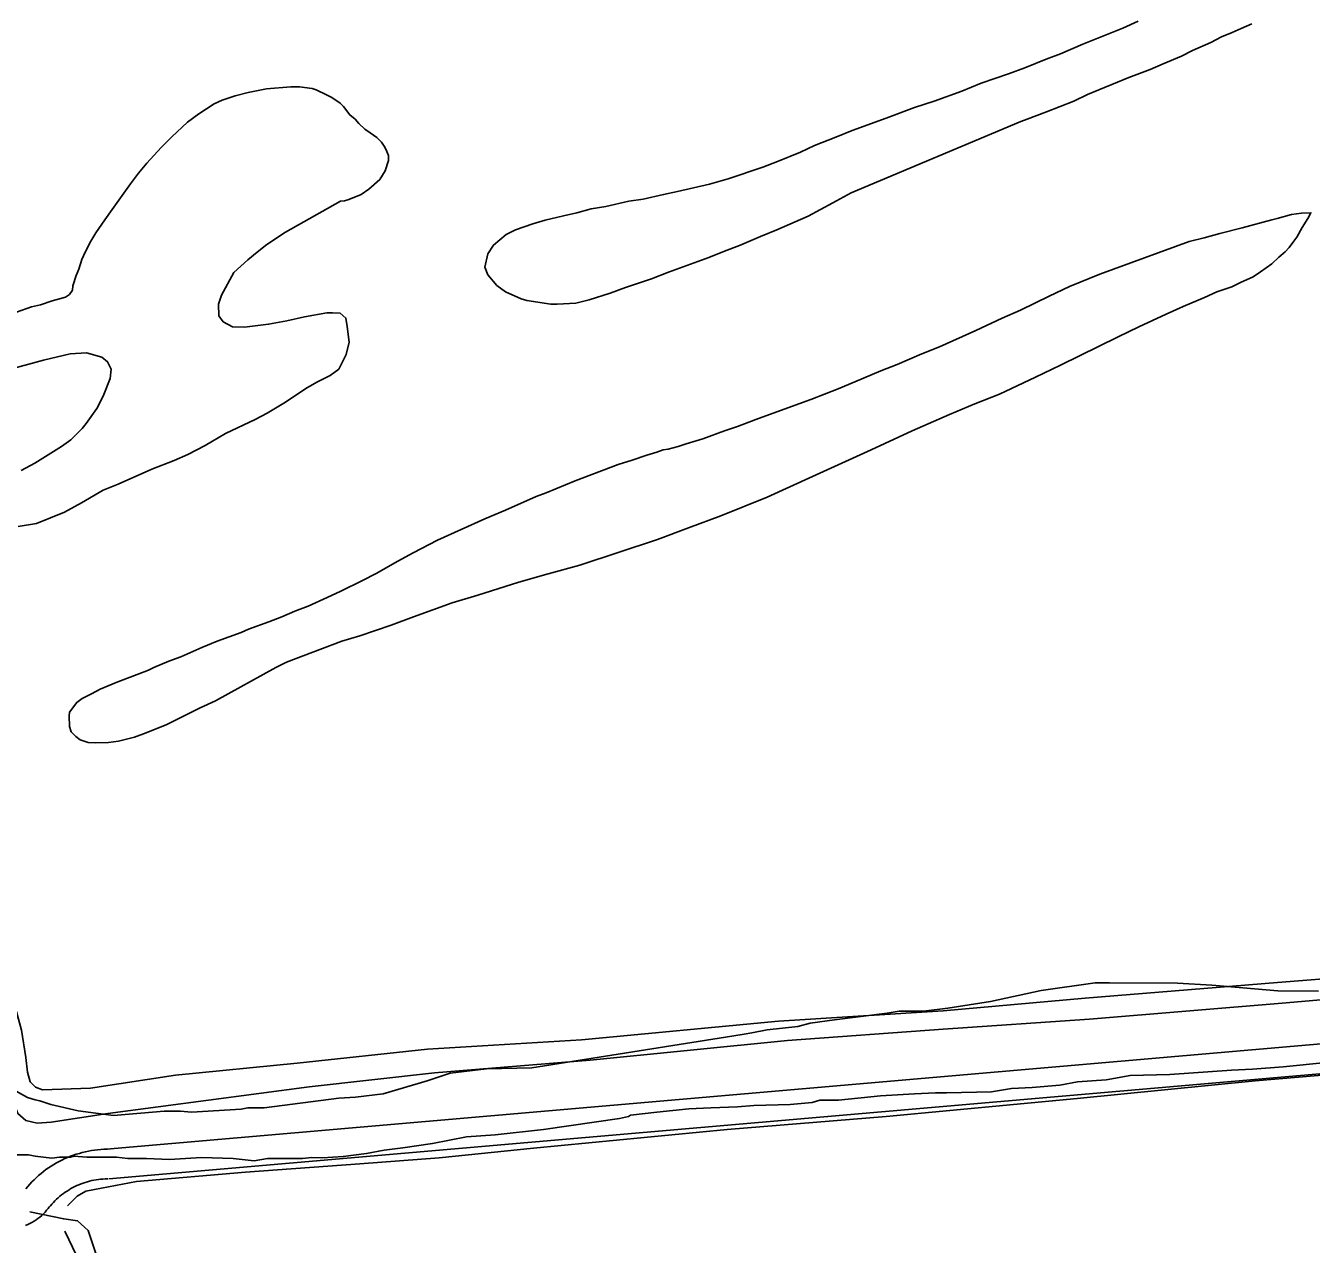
# Model space of a CAD drawing. Extents: x 3329297 to 3367176, y 649250 to 674653.
# Drawn here: x 3349603 to 3350908, y 668852 to 670088 of the extents above; entities that cross this region are included whole.
import ezdxf

# ---------------------------------------------------------------- set-up
doc = ezdxf.new("R2010")
doc.units = 0
for name, color, linetype in [('V-DTCH-CNTR', 7, 'Continuous'), ('V-ROAD-CNTR', 7, 'Continuous'), ('V-SITE-VEGE', 7, 'Continuous'), ('V-TOPO-SHOR', 7, 'Continuous')]:
    doc.layers.add(name, color=color, linetype=linetype)

msp = doc.modelspace()

# ---------------------------------------------------------------- linework, layer by layer
at = {"layer": 'V-DTCH-CNTR'}
msp.add_lwpolyline([(3349607.5, 668885.1), (3349642, 668878), (3349656.1, 668876.2), (3349666.7, 668866.4), (3349695.7, 668779.7), (3349779.4, 668570.8), (3349859.5, 668388.5), (3349927.3, 668223.9), (3350005.7, 668050.5), (3350019, 668040.7), (3350038.4, 668042.4), (3350236.5, 668057.1), (3350489.5, 668077), (3350637.2, 668091.8), (3350860.1, 668104.6), (3350872.4, 668109), (3350876.9, 668120.5), (3350878.7, 668157.6), (3350872.9, 668377)], dxfattribs=at)
at = {"layer": 'V-ROAD-CNTR'}
for points in [[(3349685.4, 668948.6), (3351553.4, 669110.6)], [(3349687.9, 668918.7), (3351555.9, 669080.7)], [(3349603.7, 668908.5), (3349605.6, 668910.8), (3349607.7, 668913.2), (3349609.8, 668915.5), (3349612, 668917.7), (3349614.3, 668919.9), (3349616.6, 668922), (3349619, 668924.1), (3349621.5, 668926.1), (3349624, 668928), (3349626.6, 668929.8), (3349629.2, 668931.5), (3349631.9, 668933.2), (3349634.6, 668934.8), (3349637.4, 668936.3), (3349640.2, 668937.7), (3349643.1, 668939.1), (3349645.9, 668940.3), (3349648.9, 668941.5), (3349651.8, 668942.6), (3349654.8, 668943.6), (3349657.9, 668944.5), (3349660.9, 668945.3), (3349664, 668946.1), (3349667.1, 668946.7), (3349670.2, 668947.3), (3349673.3, 668947.7), (3349676.4, 668948.1), (3349679.6, 668948.4), (3349682.7, 668948.6), (3349685.8, 668948.6), (3349686.5, 668948.6)], [(3349626.9, 668889.5), (3349628.5, 668891.4), (3349630, 668893.1), (3349631.5, 668894.8), (3349633.1, 668896.4), (3349634.7, 668898), (3349636.4, 668899.5), (3349638.2, 668901), (3349639.9, 668902.4), (3349641.7, 668903.8), (3349643.6, 668905.1), (3349645.5, 668906.3), (3349647.4, 668907.5), (3349649.4, 668908.7), (3349651.4, 668909.8), (3349653.4, 668910.8), (3349655.4, 668911.8), (3349657.5, 668912.7), (3349659.6, 668913.5), (3349661.8, 668914.3), (3349663.9, 668915), (3349666.1, 668915.7), (3349668.3, 668916.3), (3349670.5, 668916.8), (3349672.7, 668917.3), (3349675, 668917.7), (3349677.2, 668918), (3349679.5, 668918.2), (3349681.7, 668918.4), (3349684, 668918.6), (3349686.4, 668918.6), (3349686.8, 668918.6)], [(3349603.2, 668871.4), (3349605.5, 668872.3), (3349607.7, 668873.4), (3349609.8, 668874.5), (3349611.9, 668875.7), (3349613.9, 668877), (3349615.9, 668878.4), (3349617.8, 668879.9), (3349619.7, 668881.4), (3349621.4, 668883.1), (3349623.1, 668884.8), (3349624.7, 668886.7), (3349626.2, 668888.5), (3349627.4, 668890.1)]]:
    msp.add_lwpolyline(points, dxfattribs=at)
at = {"layer": 'V-SITE-VEGE'}
for p, q in [((3350582.4, 669098.5), (3350633.8, 669109.6)), ((3350633.8, 669109.6), (3350688.5, 669117.3)), ((3350688.5, 669117.3), (3350703, 669117.3)), ((3350703, 669117.3), (3350772.2, 669117.2)), ((3350772.2, 669117.2), (3350806.8, 669114.9)), ((3350806.8, 669114.9), (3350873.8, 669109.2)), ((3350873.8, 669109.2), (3350915.1, 669109.1)), ((3350538.9, 669091.9), (3350582.4, 669098.5)), ((3350399.3, 669076.5), (3350423.9, 669079.9)), ((3350423.9, 669079.9), (3350477.5, 669086.5)), ((3350477.5, 669086.5), (3350489.7, 669088.7)), ((3350489.7, 669088.7), (3350514.3, 669088.6)), ((3350514.3, 669088.6), (3350538.9, 669091.9)), ((3350332.3, 669065.5), (3350340.1, 669066.6)), ((3350340.1, 669066.6), (3350355.7, 669069.9)), ((3350355.7, 669069.9), (3350387, 669073.2)), ((3350387, 669073.2), (3350399.3, 669076.5)), ((3350116.8, 669031.3), (3350313.3, 669062.2)), ((3350313.3, 669062.2), (3350332.3, 669065.5)), ((3350034.1, 669025.9), (3350071, 669030.3)), ((3350071, 669030.3), (3350116.8, 669031.3)), ((3350826.8, 669028.9), (3350764.2, 669024.5)), ((3350848, 669030), (3350826.8, 669028.9)), ((3350879.3, 669032.1), (3350848, 669030)), ((3350922.8, 669036.5), (3350879.3, 669032.1)), ((3349966, 669004.8), (3350010.7, 669018.1)), ((3350010.7, 669018.1), (3350034.1, 669025.9)), ((3350670.5, 669016.9), (3350652.6, 669013.6)), ((3350699.5, 669019.1), (3350670.5, 669016.9)), ((3350724.1, 669023.5), (3350699.5, 669019.1)), ((3350764.2, 669024.5), (3350724.1, 669023.5)), ((3349587.6, 669011), (3349605.4, 669001)), ((3349605.4, 669001), (3349613.2, 668998.7)), ((3349921.3, 669000.4), (3349938.1, 669001.5)), ((3349938.1, 669001.5), (3349966, 669004.8)), ((3350470.6, 669002.7), (3350428.2, 668998.3)), ((3350505.2, 669004.9), (3350470.6, 669002.7)), ((3350526.4, 669006), (3350505.2, 669004.9)), ((3350537.6, 669006), (3350526.4, 669006)), ((3350583.4, 669007), (3350537.6, 669006)), ((3350603.5, 669010.3), (3350583.4, 669007)), ((3350624.7, 669011.4), (3350603.5, 669010.3)), ((3350652.6, 669013.6), (3350624.7, 669011.4)), ((3349613.2, 668998.7), (3349617.7, 668997.6)), ((3349617.7, 668997.6), (3349628.8, 668994.2)), ((3349628.8, 668994.2), (3349656.7, 668987.5)), ((3349771.7, 668986.1), (3349822, 668989.4)), ((3349822, 668989.4), (3349828.7, 668990.5)), ((3349828.7, 668990.5), (3349845.4, 668990.5)), ((3349845.4, 668990.5), (3349921.3, 669000.4)), ((3350276.3, 668989.7), (3350243.9, 668986.4)), ((3350298.7, 668990.8), (3350276.3, 668989.7)), ((3350325.5, 668991.8), (3350298.7, 668990.8)), ((3350342.2, 668992.9), (3350325.5, 668991.8)), ((3350379, 668994), (3350342.2, 668992.9)), ((3350401.4, 668996.2), (3350379, 668994)), ((3350409.2, 668998.4), (3350401.4, 668996.2)), ((3350428.2, 668998.3), (3350409.2, 668998.4)), ((3349656.7, 668987.5), (3349692.4, 668982.9)), ((3349692.4, 668982.9), (3349743.8, 668987.3)), ((3349743.8, 668987.3), (3349760.6, 668987.3)), ((3349760.6, 668987.3), (3349771.7, 668986.1)), ((3350206, 668979.8), (3350128.9, 668968.8)), ((3350214.9, 668982), (3350206, 668979.8)), ((3350217.1, 668983.1), (3350214.9, 668982)), ((3350243.9, 668986.4), (3350217.1, 668983.1)), ((3350079.8, 668963.3), (3350050.8, 668961.1)), ((3350128.9, 668968.8), (3350079.8, 668963.3)), ((3349986, 668950), (3349967, 668947.8)), ((3350016.1, 668954.4), (3349986, 668950)), ((3350050.8, 668961.1), (3350016.1, 668954.4)), ((3349606.4, 668942.9), (3349589.7, 668942.9)), ((3349613.1, 668941.8), (3349606.4, 668942.9)), ((3349629.9, 668939.5), (3349613.1, 668941.8)), ((3349637.7, 668940.6), (3349629.9, 668939.5)), ((3349648.8, 668940.6), (3349637.7, 668940.6)), ((3349652.2, 668941.7), (3349648.8, 668940.6)), ((3349665.6, 668940.6), (3349652.2, 668941.7)), ((3349695.7, 668940.5), (3349665.6, 668940.6)), ((3349706.9, 668939.4), (3349695.7, 668940.5)), ((3349725.9, 668939.3), (3349706.9, 668939.4)), ((3349749.3, 668938.2), (3349725.9, 668939.3)), ((3349781.7, 668940.4), (3349749.3, 668938.2)), ((3349814.1, 668939.2), (3349781.7, 668940.4)), ((3349835.3, 668936.9), (3349814.1, 668939.2)), ((3349848.7, 668939.1), (3349835.3, 668936.9)), ((3349884.4, 668939.1), (3349848.7, 668939.1)), ((3349893.3, 668940.2), (3349884.4, 668939.1)), ((3349904.5, 668940.1), (3349893.3, 668940.2)), ((3349925.7, 668941.2), (3349904.5, 668940.1)), ((3349949.1, 668944.5), (3349925.7, 668941.2)), ((3349967, 668947.8), (3349949.1, 668944.5))]:
    msp.add_line(p, q, dxfattribs=at)
for points in [[(3350847.3, 670089.9), (3350836.5, 670085.4), (3350827.5, 670081.3), (3350816.6, 670076.8), (3350805.8, 670071), (3350787.3, 670062.9), (3350776, 670057.1), (3350757.5, 670049.4), (3350744.4, 670043.6), (3350722.7, 670035.5), (3350680.8, 670018.5), (3350666.8, 670011.7), (3350639.2, 670000.9), (3350619.4, 669993.3), (3350613, 669991.1), (3350441, 669918.7), (3350422.5, 669908.4), (3350397.2, 669894.9), (3350365.6, 669881), (3350348.9, 669874.2), (3350327.7, 669865.3), (3350312.4, 669859.4), (3350296.6, 669853.1), (3350255.5, 669838.3), (3350238.3, 669831.6), (3350212.1, 669822.6), (3350196.3, 669816.8), (3350175.1, 669810.1), (3350161.6, 669806.9), (3350142.6, 669805.6), (3350136.3, 669805.6), (3350112, 669809.3), (3350106.1, 669811.1), (3350090.3, 669818.3), (3350081.3, 669824.7), (3350072.3, 669835.5), (3350069.2, 669843.2), (3350072.4, 669856.7), (3350078.2, 669865.7), (3350090.9, 669876.5), (3350100.4, 669881), (3350118, 669887.3), (3350130.6, 669890.9), (3350149.1, 669895.4), (3350162.7, 669898.5), (3350177.1, 669902.5), (3350192, 669904.8), (3350215.5, 669910.1), (3350229.9, 669912.4), (3350250.7, 669916.8), (3350264.7, 669920), (3350297.1, 669927.6), (3350316.1, 669933), (3350351.3, 669944.6), (3350366.2, 669950.5), (3350389.7, 669959.9), (3350403.7, 669966.6), (3350425.3, 669975.2), (3350442.1, 669981.9), (3350476.4, 669994.5), (3350505.2, 670005.2), (3350525.1, 670011.5), (3350553.1, 670021.8), (3350573, 670029.9), (3350600.5, 670039.3), (3350617.2, 670045.6), (3350638.9, 670054.2), (3350653.3, 670059.6), (3350675.9, 670069.4), (3350716.5, 670085.6), (3350732.3, 670092.8)], [(3349594.1, 669797.6), (3349609.4, 669803), (3349618.5, 669805.2), (3349630.2, 669809.2), (3349637.9, 669811), (3349643.7, 669812.8), (3349647.8, 669815.5), (3349651, 669820), (3349651.4, 669824.5), (3349654.6, 669834.9), (3349657.3, 669841.2), (3349660.5, 669851.1), (3349663.7, 669858.4), (3349669.5, 669869.6), (3349674.5, 669878.2), (3349683.6, 669891.2), (3349691.3, 669901.6), (3349709.8, 669927.7), (3349717.9, 669938.6), (3349726.5, 669948.9), (3349741, 669964.7), (3349751.8, 669975.5), (3349767.7, 669990.3), (3349779, 669998.9), (3349794.8, 670008.8), (3349802.9, 670012.8), (3349816, 670016.9), (3349829.1, 670020.4), (3349847.6, 670024), (3349872.4, 670026.2), (3349881.4, 670026.2), (3349894, 670024.4), (3349898.1, 670023), (3349908.5, 670018.1), (3349913.9, 670015.3), (3349922.4, 670009.5), (3349926, 670006.3), (3349932.3, 669997.7), (3349937.7, 669993.2), (3349941.3, 669989.1), (3349947.6, 669983.2), (3349953, 669979.6), (3349959.8, 669974.7), (3349964.3, 669970.1), (3349967, 669966.1), (3349968.8, 669962.9), (3349971.5, 669956.6), (3349971.5, 669951.6), (3349968.3, 669940.8), (3349962.9, 669932.2), (3349951.6, 669922.3), (3349943.9, 669916.9), (3349931.3, 669912), (3349926.8, 669910.7), (3349922.7, 669910.2), (3349867.1, 669878.7)], [(3350344.1, 669688.9), (3350358.1, 669693.8), (3350400.1, 669709.1), (3350427.6, 669719.8), (3350444.7, 669727), (3350470.9, 669738.2), (3350487.6, 669744.5), (3350512.5, 669755.3), (3350530.5, 669762.5), (3350567.5, 669779.1), (3350594.2, 669791.7), (3350612.7, 669799.8), (3350642, 669813.7), (3350662.4, 669823.6), (3350693.1, 669836.2), (3350783.8, 669869.4), (3350799.1, 669873), (3350814.9, 669877.5), (3350837.5, 669883.3), (3350867.7, 669891.3), (3350873.2, 669892.7), (3350887.6, 669896.7), (3350898, 669898.1), (3350907.4, 669898.5), (3350904.3, 669892.6), (3350898.4, 669883.6), (3350893, 669873.7), (3350890.2, 669869.7), (3350885.3, 669863.3), (3350881.2, 669858.8), (3350874.9, 669853.4), (3350867.7, 669846.7), (3350856.4, 669838.6), (3350848.7, 669833.6), (3350836, 669827.8), (3350827, 669823.3), (3350812.1, 669818.4), (3350799.5, 669812.5), (3350777.8, 669803.5), (3350760.6, 669795.5), (3350732.7, 669782.9), (3350711.9, 669772.5), (3350653.2, 669743.8), (3350627.9, 669731.6), (3350591.3, 669714.6), (3350566.5, 669704.7), (3350540.8, 669693.9), (3350502.8, 669677.3), (3350461.3, 669658), (3350401.7, 669631), (3350355.7, 669609.9), (3350308.7, 669591), (3350275.8, 669578.9), (3350244.6, 669567.2), (3350165.6, 669541.2), (3350133.6, 669532.2), (3350103.8, 669523.7), (3350062.3, 669510.7), (3350036.1, 669502.7), (3349996.8, 669488.7), (3349974.2, 669480.2), (3349942.6, 669469.4), (3349924.1, 669464.1), (3349884.9, 669449.2), (3349868.2, 669442.5), (3349857.3, 669437.1), (3349795.9, 669403.4), (3349780.6, 669396.2), (3349761.6, 669386.8), (3349746.7, 669379.6), (3349725.5, 669371), (3349713.7, 669366.6), (3349697.5, 669362.5), (3349687.6, 669361.2), (3349674.5, 669360.8), (3349666.8, 669361.2), (3349658.7, 669363.9), (3349654.2, 669367.1), (3349649.7, 669372.1), (3349647.9, 669377.5), (3349647.5, 669388.3), (3349647.9, 669391.9), (3349655.2, 669401.8), (3349660.6, 669405.9), (3349670.1, 669410.4), (3349679.1, 669415.3), (3349695.4, 669422.1), (3349727.9, 669434.6), (3349733.3, 669437.3), (3349748.6, 669443.6), (3349760.8, 669448.1), (3349782, 669457.6), (3349797.8, 669463.8), (3349822.2, 669472.8), (3349829.4, 669476), (3349850.2, 669483.6), (3349863.3, 669488.5), (3349876.4, 669494.4), (3349889.9, 669499.3), (3349909.3, 669508.3), (3349923.3, 669514.6)], [(3349867.1, 669878.7), (3349848.2, 669866.1), (3349838.2, 669858.5), (3349828.8, 669850.8), (3349814.7, 669837.8), (3349802.1, 669814.8), (3349798.9, 669805.8), (3349799.3, 669794), (3349803.8, 669787.7), (3349813.3, 669782.7), (3349825.5, 669782.3), (3349849.8, 669785.4), (3349868.3, 669789), (3349886.4, 669793), (3349909, 669797), (3349914.8, 669797), (3349922.5, 669796.5), (3349928.3, 669791.6), (3349929.7, 669783), (3349931.5, 669767.2), (3349928.7, 669754.6), (3349921, 669739.7), (3349912.4, 669733.4), (3349899.4, 669727.1), (3349889.4, 669721.3), (3349865.5, 669705.5), (3349848.3, 669695.2), (3349836.1, 669688.9), (3349806.3, 669674.5), (3349785.6, 669662.3), (3349767.9, 669653.4), (3349754, 669647.1), (3349731.4, 669638.5), (3349697.1, 669623.3), (3349682.2, 669617), (3349660, 669604.4), (3349642.9, 669594.9), (3349614.4, 669583.3), (3349595.9, 669580.1)], [(3349598.8, 669637), (3349612.8, 669644.6), (3349639.8, 669661.3), (3349649.3, 669668), (3349660.6, 669679.7), (3349664.7, 669684.7), (3349675.6, 669700), (3349681.9, 669712.6), (3349689.1, 669730.2), (3349690.1, 669739.7), (3349686.5, 669747.3), (3349680.6, 669751.9), (3349665.3, 669756.4), (3349648.6, 669755.5), (3349621.5, 669748.8), (3349606.6, 669744.8), (3349589, 669740.3)], [(3349923.3, 669514.6), (3349945, 669525.4), (3349959, 669532.6), (3349981.1, 669545.2), (3349996.5, 669553.7), (3350021.3, 669566.3), (3350069.2, 669587.9), (3350090.4, 669596.8), (3350121.5, 669610.8), (3350131.5, 669614.4), (3350160.8, 669626.5), (3350204.6, 669643.1), (3350218.6, 669647.6), (3350233.5, 669652.5), (3350243.9, 669655.7), (3350250.2, 669657.9), (3350255.2, 669658.8), (3350265.5, 669661.5), (3350273.7, 669664.2), (3350290.4, 669669.1), (3350312.5, 669677.2), (3350325.6, 669681.7), (3350344.1, 669688.9)]]:
    msp.add_lwpolyline(points, dxfattribs=at)
at = {"layer": 'V-TOPO-SHOR'}
for points in [[(3349196.1, 670104.6), (3349203.2, 670069.1), (3349216.4, 670027.3), (3349250.9, 669944.7), (3349310.1, 669788.3), (3349332.2, 669740.3), (3349357, 669684.3), (3349391.5, 669596.3), (3349424.2, 669518.1), (3349497.5, 669322.6), (3349551.5, 669189.3), (3349586.8, 669107.6), (3349593, 669091.6), (3349599.2, 669069.4), (3349603.6, 669041.8), (3349605.3, 669026.7)], [(3349605.3, 669026.7), (3349608, 669017), (3349613.3, 669011.6), (3349620.4, 669008.9), (3349669.2, 669010.6), (3349755.4, 669023.8), (3349878.9, 669036), (3350011.2, 669050), (3350167.5, 669059.5), (3350367.3, 669078.6), (3350534.3, 669089), (3350678.2, 669102), (3350873.6, 669117.7), (3351027.2, 669129.8), (3351270.6, 669156.9), (3351474.9, 669177), (3351696, 669196.1), (3351914.5, 669210.8), (3352133.9, 669228.2), (3352415.4, 669258.7), (3352521.1, 669266.5)], [(3352528.1, 669234.5), (3352289.2, 669209.2), (3352125.8, 669200.6), (3351926.9, 669186.8), (3351703.1, 669166.8), (3351416.2, 669144.2), (3351285.6, 669137.3), (3351033.4, 669110.3), (3350882.4, 669097.2), (3350682.6, 669080.7), (3350534.3, 669070.3), (3350376.2, 669059.1), (3350176.3, 669039), (3350018.2, 669026), (3349891.2, 669012), (3349686.9, 668984.9), (3349629.2, 668976.1), (3349615, 668975.2), (3349603.5, 668977.9), (3349595.5, 668985), (3349584, 669015.2)], [(3351006.8, 669031.2), (3350851, 669018.2), (3350670.3, 669000), (3350476.4, 668981.7), (3350315.3, 668968.7), (3350118.7, 668949.6), (3350023.1, 668940.1), (3349942.6, 668934), (3349826.6, 668925.4), (3349715.9, 668915.8), (3349673.4, 668907.9), (3349664.5, 668906.2), (3349655.7, 668900.9), (3349645.9, 668891.2)], [(3349643.2, 668865.5), (3349662.6, 668824.7), (3349667, 668813.2), (3349687.3, 668753), (3349700.5, 668724.6), (3349739.3, 668634.3), (3349789.5, 668520.9), (3349835.4, 668413.7), (3349888.3, 668297.6), (3349889.2, 668290.5), (3349886.5, 668286.1), (3349854.6, 668280), (3349773, 668270.3)]]:
    msp.add_lwpolyline(points, dxfattribs=at)

doc.saveas('drawing.dxf')
